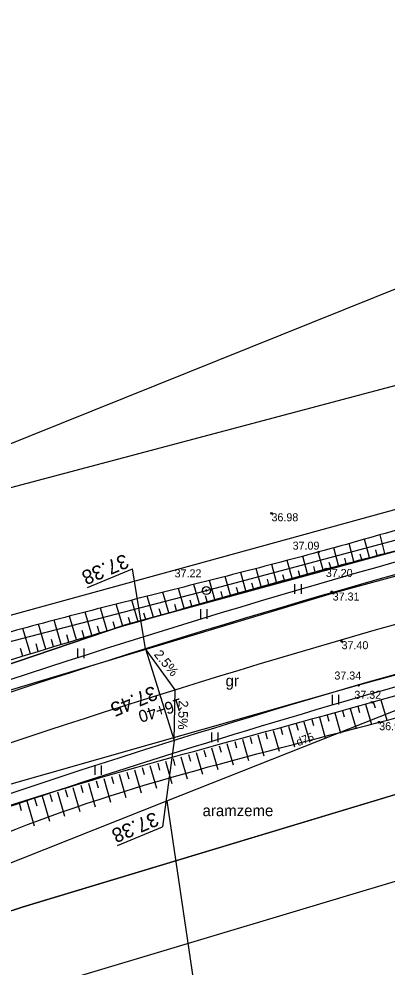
# Model space of a CAD drawing. Extents: x 469981 to 472086, y 246785 to 247785.
# Drawn here: x 470468.2 to 470491.2, y 247120.5 to 247179.7 of the extents above; entities that cross this region are included whole.
import ezdxf

# ---------------------------------------------------------------- set-up
doc = ezdxf.new("R2010")
doc.units = 0
for name, color, linetype in [('0_922', 7, 'Continuous'), ('0_Asfalta_mala', 7, 'Continuous'), ('0_Asfalta_Nomale', 7, 'Continuous'), ('0_Ruut_Braukt', 7, 'Continuous'), ('0_Ruut_nomale', 7, 'Continuous'), ('0_vertikals', 7, 'Continuous'), ('0_vertkals_cipari', 7, 'Continuous'), ('21', 7, 'Continuous'), ('6_piketaza', 7, 'Continuous'), ('CELI_CMAL_####_####_#', 7, 'Continuous'), ('CELI_CSEG_####_TKST_#', 7, 'Continuous'), ('DREN_VADP_####_####_#', 7, 'Continuous'), ('DREN_VADP_KLKT_####_#', 7, 'Continuous'), ('DREN_VADP_KLKT_TKST_#', 7, 'Continuous'), ('ELEK_ELEM_####_####_#', 7, 'Continuous'), ('ELEK_STUT_####_####_#', 7, 'Continuous'), ('ELEK_VADV_ZSPR_####_#', 7, 'Continuous'), ('RAMI_UZMR_####_####_#', 7, 'Continuous'), ('RELJ_AATZ_####_TKST_#', 7, 'Continuous'), ('RELJ_ELEM_####_####_#', 7, 'Continuous'), ('RELJ_NOGA_####_####_#', 7, 'Continuous'), ('RELJ_NOGL_####_####_#', 7, 'Continuous'), ('ROBZ_IERR_####_####_#', 7, 'Continuous'), ('ROBZ_PROJ_####_####_#', 7, 'Continuous'), ('TERT_ELEM_####_####_#', 7, 'Continuous'), ('TERT_IZMT_####_TKST_#', 7, 'Continuous')]:
    doc.layers.add(name, color=color, linetype=linetype)

msp = doc.modelspace()

# ---------------------------------------------------------------- linework, layer by layer
at = {"layer": '0_922'}
msp.add_arc((470641.375, 246612.661), 550, 104.76173, 113.13829, dxfattribs=at)
at = {"layer": '0_Asfalta_mala'}
for radius in [553, 547]:
    msp.add_arc((470641.375, 246612.661), radius, 104.76173, 113.13829, dxfattribs=at)
at = {"layer": '0_Asfalta_Nomale'}
for radius, end in [(553.75, 113.13829), (546.25, 110.75492)]:
    msp.add_arc((470641.375, 246612.661), radius, 104.76173, end, dxfattribs=at)
at = {"layer": '0_Ruut_Braukt'}
for radius in [553, 547]:
    msp.add_arc((470641.375, 246612.661), radius, 104.76173, 113.13829, dxfattribs=at)
at = {"layer": '0_Ruut_nomale'}
for radius, end in [(553.75, 113.13829), (553, 113.13829), (547, 113.13829), (546.25, 110.75492)]:
    msp.add_arc((470641.375, 246612.661), radius, 104.76173, end, dxfattribs=at)
at = {"layer": '0_vertikals'}
for p, q in [((470472.441, 247144.199), (470475.251, 247145.375)), ((470476.072, 247140.377), (470475.251, 247145.375)), ((470477.866, 247134.652), (470477.121, 247129.261)), ((470474.311, 247128.085), (470477.121, 247129.261))]:
    msp.add_line(p, q, dxfattribs=at)
msp.add_lwpolyline([(470477.866, 247134.652), (470477.923, 247137.813), (470476.072, 247140.377)], close=True, dxfattribs=at)
at = {"layer": '21'}
msp.add_arc((470641.375, 246612.661), 550, 104.76173, 113.13829, dxfattribs=at)
at = {"layer": '6_piketaza'}
msp.add_lwpolyline([(470477.043, 247137.276), (470476.894, 247137.753)], dxfattribs=at)
at = {"layer": 'CELI_CMAL_####_####_#'}
for points in [[(470680.531, 247188.015), (470656.078, 247181.92), (470633.135, 247176.069), (470607.49, 247169.517), (470585.395, 247163.573), (470558.297, 247156.434), (470535.442, 247150.637), (470509.365, 247143.534), (470489.378, 247138.1), (470466.613, 247131.634), (470446.232, 247124.835), (470445.198, 247123.768), (470444.164, 247122.701), (470443.294, 247120.95), (470443.206, 247119.29), (470443.523, 247108.72)], [(470207.251, 246955.004), (470220.145, 246963.116), (470261.486, 246992.424), (470276.308, 247005.858), (470296.122, 247025.635), (470312.816, 247042.969), (470330.98, 247061.836), (470346.394, 247077.324), (470364.172, 247092.272), (470374.754, 247099.764), (470384.938, 247106.322), (470390.015, 247108.873), (470395.699, 247111.348), (470409.875, 247117.262), (470415.428, 247119.375), (470428.615, 247124.712), (470444.307, 247130.298), (470466.241, 247137.389), (470487.751, 247143.859), (470509.15, 247149.677), (470533.329, 247156.368), (470558.982, 247163.161), (470583.723, 247169.81), (470606.354, 247175.581)]]:
    msp.add_lwpolyline(points, dxfattribs=at)
at = {"layer": 'DREN_VADP_####_####_#'}
for points in [[(470541.414, 247182.868), (470449.185, 247145.776), (470448.006, 247137.086)], [(470448.006, 247137.086), (470537.608, 247161.729)], [(470477.392, 247130.877), (470482.821, 247094.206)]]:
    msp.add_lwpolyline(points, dxfattribs=at)
at = {"layer": 'DREN_VADP_KLKT_####_#'}
msp.add_lwpolyline([(470426.281, 247110.664), (470443.082, 247117.289), (470445.016, 247118.053), (470459.235, 247123.684), (470477.392, 247130.877), (470493.452, 247137.239), (470497.857, 247138.292), (470516.776, 247142.815)], dxfattribs=at)
at = {"layer": 'ELEK_ELEM_####_####_#'}
for radius in [0.25, 0.0225]:
    msp.add_circle((470479.871, 247144.02), radius, dxfattribs=at)
at = {"layer": 'ELEK_STUT_####_####_#'}
for p, q in [((470490.054, 247146.087), (470489.756, 247147.225)), ((470491.022, 247146.34), (470490.72, 247147.499)), ((470488.12, 247145.576), (470487.826, 247146.685)), ((470489.087, 247145.832), (470488.791, 247146.953)), ((470486.188, 247145.06), (470485.892, 247146.158)), ((470487.154, 247145.319), (470486.86, 247146.419)), ((470488.604, 247145.704), (470488.515, 247146.039)), ((470489.571, 247145.96), (470489.481, 247146.298)), ((470490.538, 247146.213), (470490.448, 247146.558)), ((470483.294, 247144.27), (470482.984, 247145.392)), ((470484.258, 247144.536), (470483.954, 247145.644)), ((470485.223, 247144.799), (470484.924, 247145.9)), ((470486.671, 247145.19), (470486.583, 247145.519)), ((470487.637, 247145.448), (470487.549, 247145.779)), ((470481.368, 247143.733), (470481.041, 247144.894)), ((470482.33, 247144.003), (470482.012, 247145.142)), ((470484.74, 247144.667), (470484.65, 247144.999)), ((470485.705, 247144.93), (470485.616, 247145.259)), ((470479.443, 247143.187), (470479.096, 247144.401)), ((470480.405, 247143.461), (470480.068, 247144.647)), ((470481.849, 247143.868), (470481.752, 247144.213)), ((470482.812, 247144.137), (470482.718, 247144.476)), ((470483.776, 247144.403), (470483.684, 247144.738)), ((470476.562, 247142.354), (470476.178, 247143.662)), ((470477.522, 247142.633), (470477.151, 247143.909)), ((470478.482, 247142.911), (470478.123, 247144.155)), ((470479.924, 247143.324), (470479.822, 247143.684)), ((470480.886, 247143.597), (470480.787, 247143.949)), ((470474.643, 247141.79), (470474.238, 247143.166)), ((470475.602, 247142.072), (470475.209, 247143.414)), ((470478.002, 247142.773), (470477.893, 247143.151)), ((470478.963, 247143.05), (470478.857, 247143.418)), ((470471.766, 247140.937), (470471.325, 247142.416)), ((470472.725, 247141.223), (470472.296, 247142.667)), ((470473.683, 247141.507), (470473.267, 247142.917)), ((470476.082, 247142.213), (470475.965, 247142.611)), ((470477.042, 247142.494), (470476.928, 247142.881)), ((470469.851, 247140.363), (470469.384, 247141.908)), ((470470.808, 247140.651), (470470.355, 247142.164)), ((470474.163, 247141.649), (470474.04, 247142.067)), ((470475.122, 247141.931), (470475.002, 247142.339)), ((470468.893, 247140.074), (470468.416, 247141.647)), ((470471.287, 247140.794), (470471.153, 247141.243)), ((470472.245, 247141.08), (470472.115, 247141.519)), ((470473.204, 247141.365), (470473.077, 247141.793)), ((470469.372, 247140.218), (470469.231, 247140.686)), ((470470.329, 247140.507), (470470.191, 247140.966)), ((470468.415, 247139.928), (470468.27, 247140.405))]:
    msp.add_line(p, q, dxfattribs=at)
at = {"layer": 'ELEK_VADV_ZSPR_####_#'}
for p, q in [((470479.871, 247144.02), (470518.26, 247154.287)), ((470437.997, 247133.107), (470479.871, 247144.02))]:
    msp.add_line(p, q, dxfattribs=at)
at = {"layer": 'RAMI_UZMR_####_####_#'}
for points in [[(470081.833, 246858.073), (470071.225, 246873.795), (470075.411, 246878.04), (470140.155, 246920.953), (470236.136, 246982.998), (470257.83, 246999.315), (470274.171, 247013.774), (470358.465, 247102.148), (470367.97, 247107.52), (470388.133, 247118.916), (470465.996, 247150.017), (470560.64, 247175.144), (470793.366, 247232.231)], [(470682.857, 247179.693), (470601.924, 247155.957), (470538.749, 247139.954), (470448.7, 247112.965), (470443.256, 247108.572), (470439.042, 247107.166), (470426.399, 247105.409), (470390.93, 247093.141), (470379.516, 247082.95), (470369.859, 247080.841), (470357.567, 247068.014), (470285.914, 246993.254), (470269.057, 246978.845), (470246.406, 246963.908), (470178.978, 246918.441), (470154.395, 246901.045), (470104.604, 246871.942), (470081.833, 246858.073)]]:
    msp.add_lwpolyline(points, dxfattribs=at)
at = {"layer": 'RELJ_ELEM_####_####_#'}
for centre in [(470483.937, 247148.845), (470486.884, 247146.426), (470487.33, 247145.366), (470479.871, 247144.02), (470487.709, 247143.937), (470487.751, 247143.859), (470487.759, 247143.893), (470488.314, 247140.853), (470489.378, 247138.1), (470490.205, 247137.037), (470490.665, 247135.792)]:
    msp.add_circle(centre, 0.05, dxfattribs=at)
at = {"layer": 'RELJ_NOGA_####_####_#'}
for p, q in [((470490.773, 247137.201), (470491.141, 247135.926)), ((470490.773, 247137.201), (470491.141, 247135.926)), ((470488.371, 247136.511), (470488.48, 247136.13)), ((470488.371, 247136.511), (470488.48, 247136.13)), ((470488.851, 247136.648), (470489.216, 247135.379)), ((470488.851, 247136.648), (470489.216, 247135.379)), ((470489.332, 247136.786), (470489.441, 247136.405)), ((470489.332, 247136.786), (470489.441, 247136.405)), ((470489.812, 247136.924), (470490.177, 247135.654)), ((470489.812, 247136.924), (470490.177, 247135.654)), ((470490.293, 247137.062), (470490.403, 247136.681)), ((470490.293, 247137.062), (470490.403, 247136.681)), ((470486.448, 247135.961), (470486.557, 247135.578)), ((470486.448, 247135.961), (470486.557, 247135.578)), ((470486.928, 247136.098), (470487.292, 247134.824)), ((470486.928, 247136.098), (470487.292, 247134.824)), ((470487.409, 247136.236), (470487.518, 247135.854)), ((470487.409, 247136.236), (470487.518, 247135.854)), ((470487.89, 247136.373), (470488.253, 247135.103)), ((470487.89, 247136.373), (470488.253, 247135.103)), ((470484.524, 247135.413), (470484.634, 247135.026)), ((470484.524, 247135.413), (470484.634, 247135.026)), ((470485.005, 247135.55), (470485.372, 247134.263)), ((470485.005, 247135.55), (470485.372, 247134.263)), ((470485.486, 247135.687), (470485.596, 247135.302)), ((470485.486, 247135.687), (470485.596, 247135.302)), ((470485.967, 247135.824), (470486.331, 247134.544)), ((470485.967, 247135.824), (470486.331, 247134.544)), ((470482.119, 247134.73), (470482.495, 247133.409)), ((470482.119, 247134.73), (470482.495, 247133.409)), ((470482.6, 247134.866), (470482.712, 247134.472)), ((470482.6, 247134.866), (470482.712, 247134.472)), ((470483.081, 247135.003), (470483.453, 247133.695)), ((470483.081, 247135.003), (470483.453, 247133.695)), ((470483.562, 247135.14), (470483.673, 247134.749)), ((470483.562, 247135.14), (470483.673, 247134.749)), ((470484.043, 247135.276), (470484.412, 247133.979)), ((470484.043, 247135.276), (470484.412, 247133.979)), ((470480.195, 247134.183), (470480.579, 247132.833)), ((470480.195, 247134.183), (470480.579, 247132.833)), ((470480.676, 247134.32), (470480.791, 247133.917)), ((470480.676, 247134.32), (470480.791, 247133.917)), ((470481.157, 247134.457), (470481.537, 247133.121)), ((470481.157, 247134.457), (470481.537, 247133.121)), ((470481.638, 247134.593), (470481.751, 247134.195)), ((470481.638, 247134.593), (470481.751, 247134.195)), ((470478.271, 247133.637), (470478.664, 247132.254)), ((470478.271, 247133.637), (470478.664, 247132.254)), ((470478.752, 247133.774), (470478.87, 247133.361)), ((470478.752, 247133.774), (470478.87, 247133.361)), ((470479.233, 247133.91), (470479.621, 247132.544)), ((470479.233, 247133.91), (470479.621, 247132.544)), ((470479.714, 247134.047), (470479.83, 247133.639)), ((470479.714, 247134.047), (470479.83, 247133.639)), ((470475.867, 247132.954), (470475.989, 247132.525)), ((470475.867, 247132.954), (470475.989, 247132.525)), ((470476.348, 247133.091), (470476.751, 247131.671)), ((470476.348, 247133.091), (470476.751, 247131.671)), ((470476.829, 247133.227), (470476.949, 247132.804)), ((470476.829, 247133.227), (470476.949, 247132.804)), ((470477.31, 247133.364), (470477.707, 247131.963)), ((470477.31, 247133.364), (470477.707, 247131.963)), ((470477.79, 247133.5), (470477.909, 247133.083)), ((470477.79, 247133.5), (470477.909, 247133.083)), ((470473.943, 247132.406), (470474.069, 247131.966)), ((470473.943, 247132.406), (470474.069, 247131.966)), ((470474.424, 247132.543), (470474.839, 247131.086)), ((470474.424, 247132.543), (470474.839, 247131.086)), ((470474.905, 247132.68), (470475.029, 247132.246)), ((470474.905, 247132.68), (470475.029, 247132.246)), ((470475.386, 247132.817), (470475.795, 247131.379)), ((470475.386, 247132.817), (470475.795, 247131.379)), ((470472.02, 247131.856), (470472.149, 247131.406)), ((470472.02, 247131.856), (470472.149, 247131.406)), ((470472.501, 247131.994), (470472.928, 247130.5)), ((470472.501, 247131.994), (470472.928, 247130.5)), ((470472.982, 247132.131), (470473.109, 247131.686)), ((470472.982, 247132.131), (470473.109, 247131.686)), ((470473.462, 247132.269), (470473.883, 247130.793)), ((470473.462, 247132.269), (470473.883, 247130.793)), ((470469.617, 247131.167), (470470.062, 247129.621)), ((470469.617, 247131.167), (470470.062, 247129.621)), ((470470.098, 247131.305), (470470.23, 247130.844)), ((470470.098, 247131.305), (470470.23, 247130.844)), ((470470.578, 247131.443), (470471.018, 247129.914)), ((470470.578, 247131.443), (470471.018, 247129.914)), ((470471.059, 247131.581), (470471.19, 247131.125)), ((470471.059, 247131.581), (470471.19, 247131.125)), ((470471.539, 247131.719), (470471.973, 247130.207)), ((470471.539, 247131.719), (470471.973, 247130.207)), ((470468.176, 247130.751), (470468.312, 247130.28)), ((470468.176, 247130.751), (470468.312, 247130.28)), ((470468.656, 247130.889), (470469.107, 247129.328)), ((470468.656, 247130.889), (470469.107, 247129.328)), ((470469.137, 247131.028), (470469.271, 247130.562)), ((470469.137, 247131.028), (470469.271, 247130.562))]:
    msp.add_line(p, q, dxfattribs=at)
for points in [[(470443.762, 247118.331), (470443.88, 247120.814), (470444.471, 247122.233), (470445.96, 247123.747), (470447.74, 247124.344), (470466.701, 247130.323), (470490.205, 247137.037), (470509.522, 247142.633), (470536.42, 247149.583), (470558.637, 247154.955), (470585.403, 247162.504), (470607.875, 247168.231), (470633.412, 247175.414), (470656.062, 247180.759), (470680.788, 247187.471), (470708.074, 247193.923), (470734.191, 247200.317), (470761.697, 247206.456), (470789.773, 247212.754), (470817.257, 247216.179), (470830.019, 247217.144), (470848.586, 247217.569), (470861.752, 247217.476), (470881.066, 247214.264), (470905.336, 247205.96), (470932.738, 247196.11), (470958.906, 247187.141), (470978.102, 247181.086)], [(470464.114, 247138.606), (470465.967, 247139.179), (470476.621, 247142.371), (470487.33, 247145.366), (470492.77, 247146.792), (470498.219, 247148.184), (470498.998, 247148.385)]]:
    msp.add_spline(points, degree=3, dxfattribs=at)
at = {"layer": 'RELJ_NOGL_####_####_#'}
for points in [[(470444.636, 247118.184), (470444.802, 247120.028), (470444.991, 247120.926), (470445.558, 247121.73), (470446.408, 247122.251), (470448.872, 247122.621), (470466.486, 247128.526), (470490.665, 247135.792), (470509.603, 247140.94), (470537.55, 247147.945), (470558.966, 247153.542), (470586.086, 247160.934), (470607.922, 247166.842), (470634.241, 247173.648), (470681.28, 247185.658), (470708.292, 247192.117), (470734.878, 247198.699), (470761.457, 247204.922), (470790.498, 247211.068), (470817.148, 247213.701), (470830.618, 247215.209), (470848.022, 247215.369), (470862.099, 247215.472), (470880.883, 247212.412), (470904.425, 247203.826), (470932.21, 247193.701), (470958.298, 247186.024), (470977.689, 247180.167)], [(470498.793, 247149.84), (470497.944, 247149.595), (470492.419, 247147.988), (470486.884, 247146.426), (470481.496, 247145.01), (470476.095, 247143.641), (470470.698, 247142.254), (470465.322, 247140.784), (470463.433, 247140.232)]]:
    msp.add_spline(points, degree=3, dxfattribs=at)
at = {"layer": 'ROBZ_IERR_####_####_#'}
msp.add_lwpolyline([(470310.127, 246974.356), (470275.956, 246992.729), (470371.503, 247083.47), (470396.219, 247097.502), (470431.624, 247112.202), (470468.364, 247124.23), (470636.973, 247175.147), (470640.03, 247134.708)], dxfattribs=at)
at = {"layer": 'ROBZ_PROJ_####_####_#'}
for points in [[(471398.351, 247372.094), (471346.741, 247338.478), (471133.176, 247205.05), (471108.425, 247194.786), (471087.339, 247189.709), (471023.306, 247181.157), (470962.604, 247185.245), (470905.63, 247205.857), (470878.75, 247214.454), (470852.344, 247217.039), (470815.743, 247215.147), (470778.583, 247209.26), (470718.669, 247194.633), (470636.973, 247175.147), (470468.364, 247124.23), (470431.624, 247112.202), (470396.219, 247097.502), (470371.503, 247083.47), (470275.956, 246992.729), (470152.342, 246907.761), (470066.737, 246851.23)], [(470715.25, 247246.151), (470688.303, 247197.106), (470613.752, 247179.765), (470474.818, 247141.882), (470438.432, 247129.536), (470421.395, 247122.632), (470455.523, 247176.924)], [(470062.774, 246863.479), (470070.591, 246868.587), (470253.618, 246988.247), (470269.149, 247002.795), (470278.124, 247011.202), (470361.554, 247094.257), (470368.265, 247098.262), (470383.103, 247107.116), (470421.395, 247122.632), (470438.432, 247129.536), (470474.818, 247141.882), (470613.752, 247179.765), (470688.303, 247197.106)]]:
    msp.add_lwpolyline(points, dxfattribs=at)
at = {"layer": 'TERT_ELEM_####_####_#'}
for p, q in [((470485.402, 247143.816), (470485.402, 247144.416)), ((470485.802, 247143.816), (470485.802, 247144.416)), ((470479.526, 247142.248), (470479.526, 247142.848)), ((470479.926, 247142.248), (470479.926, 247142.848)), ((470471.839, 247139.798), (470471.839, 247140.398)), ((470472.239, 247139.798), (470472.239, 247140.398)), ((470487.753, 247136.907), (470487.753, 247137.507)), ((470488.153, 247136.907), (470488.153, 247137.507)), ((470480.212, 247134.555), (470480.212, 247135.155)), ((470480.612, 247134.555), (470480.612, 247135.155)), ((470472.916, 247132.496), (470472.916, 247133.096)), ((470473.316, 247132.496), (470473.316, 247133.096))]:
    msp.add_line(p, q, dxfattribs=at)

# ---------------------------------------------------------------- texts
at = {"layer": '0_vertkals_cipari'}
for s, height, rotation, p in [('37.38', 0.9, 202.71113, (470474.775, 247146.332)), ('2.5%', 0.5993, 309.45457, (470476.562, 247140.006)), ('37.45', 0.9, 202.71113, (470476.566, 247138.094)), ('2.5%', 0.5993, 268.2423, (470478.142, 247137.168)), ('37.38', 0.9, 202.71113, (470476.645, 247130.218))]:
    msp.add_text(s, height=height, rotation=rotation, dxfattribs=at).set_placement(p)
at = {"layer": '6_piketaza'}
msp.add_text('16+40', height=0.75, rotation=197.39278, dxfattribs=at).set_placement((470478.239, 247137.31))
at = {"layer": 'CELI_CSEG_####_TKST_#'}
msp.add_text('gr', height=0.7, dxfattribs=at).set_placement((470481.066, 247138.031))
at = {"layer": 'DREN_VADP_KLKT_TKST_#'}
msp.add_text('d75', height=0.5, rotation=21.60782, dxfattribs=at).set_placement((470485.601, 247134.29))
at = {"layer": 'RELJ_AATZ_####_TKST_#'}
for s, p in [('36.98', (470483.937, 247148.345)), ('37.09', (470485.256, 247146.573)), ('37.22', (470477.886, 247144.842)), ('37.20', (470487.33, 247144.866)), ('37.31', (470487.759, 247143.393)), ('37.40', (470488.314, 247140.353)), ('37.34', (470487.867, 247138.459)), ('37.32', (470489.114, 247137.255)), ('36.95', (470490.665, 247135.292))]:
    msp.add_text(s, height=0.5, dxfattribs=at).set_placement(p)
at = {"layer": 'TERT_IZMT_####_TKST_#'}
msp.add_text('aramzeme', height=0.7, dxfattribs=at).set_placement((470479.629, 247129.925))

doc.saveas('drawing.dxf')
